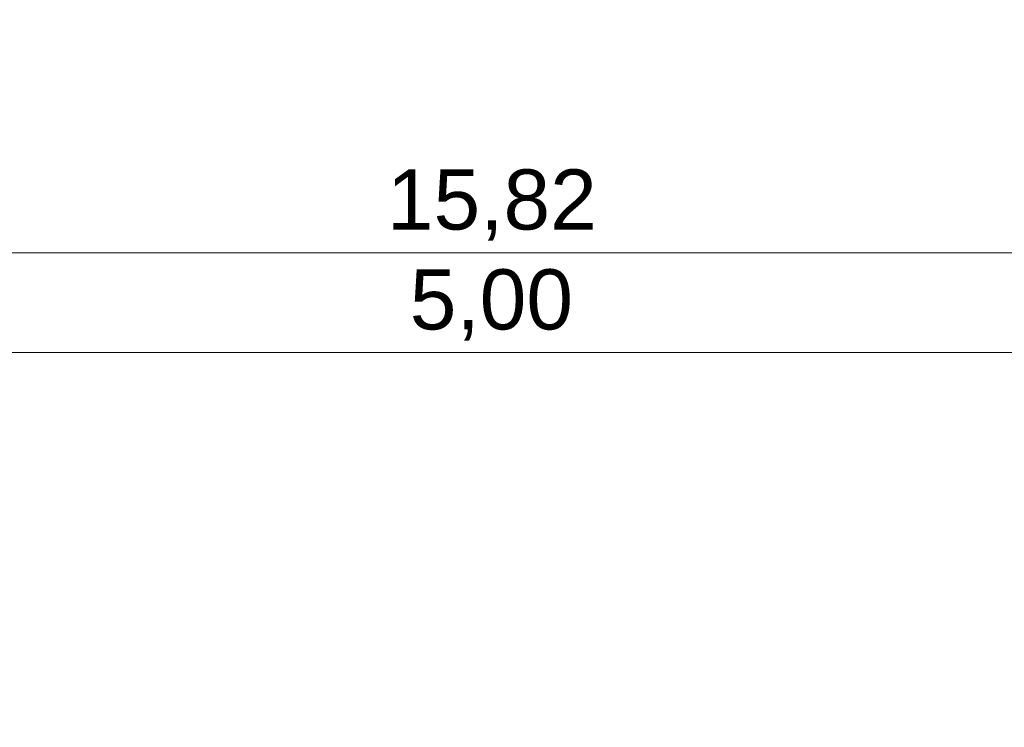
# Model space of a CAD drawing. Header units: metres. Extents: x -52 to 321, y -8 to 26.
# Tile 282 of 333: x 302.97 to 307.07, y 7.4 to 10.35. Entities that reach past the tile are written whole.
import ezdxf

# ---------------------------------------------------------------- set-up
doc = ezdxf.new("R2010")
doc.units = ezdxf.units.M
doc.header["$MEASUREMENT"] = 0
doc.layers.add('94 Genehmigungsplanung Bemaßung', color=7, linetype='Continuous')
doc.styles.add('ERSTELLTER_STIL_2', font='arial.ttf')
doc.dimstyles.new('ERSTELLTER_STIL__1', dxfattribs={"dimtxt": 0.25, "dimasz": 0.19, "dimexe": 0.18, "dimexo": 0.1, "dimgap": 0, "dimtad": 1, "dimtih": 1, "dimtoh": 1, "dimzin": 0, "dimdsep": 46, "dimtxsty": 'ERSTELLTER_STIL_2', "dimblk": 'ARROWHEAD_6', "dimblk1": 'ARROWHEAD_6', "dimblk2": 'ARROWHEAD_6', "dimcen": 0.09, "dimclrd": 7, "dimclre": 7, "dimclrt": 7, "dimazin": 0, "dimtfac": 1, "dimtdec": 4, "dimtmove": 0, "dimatfit": 3, "dimfxl": 1, "dimtolj": 1, "dimtzin": 0, "dimarcsym": 0})

# ---------------------------------------------------------------- blocks, each defined once
blk = doc.blocks.new('*D48', base_point=(33626.1154, -0.0027))
at = {"layer": '94 Genehmigungsplanung Bemaßung', "color": 7, "linetype": 'Continuous', "lineweight": 13}
for p, q in [((302.4261, 8.775), (302.4261, 9.15)), ((307.4261, 8.775), (307.4261, 9.15)), ((302.5261, 9.0625), (302.3261, 8.8625)), ((307.5261, 9.0625), (307.3261, 8.8625)), ((302.4261, 8.9625), (307.4261, 8.9625))]:
    blk.add_line(p, q, dxfattribs=at)
at = {"layer": '94 Genehmigungsplanung Bemaßung', "color": 7, "lineweight": 13, "insert": (304.5924, 9.0125), "char_height": 0.25, "attachment_point": 7, "style": 'ERSTELLTER_STIL_2'}
blk.add_mtext('\\A1;{\\pql;\\fArial|b0|i0|c0|p0;\\W1.000000;5,00}', dxfattribs=at)
blk = doc.blocks.new('ARROWHEAD_6')
at = {"color": 0, "linetype": 'Continuous', "lineweight": 0}
for p, q in [((-0.5, -0.5), (0.5, 0.5)), ((0, 0), (-1, 0))]:
    blk.add_line(p, q, dxfattribs=at)
blk = doc.blocks.new('*D55', base_point=(33626.1154, -0.0027))
at = {"layer": '94 Genehmigungsplanung Bemaßung', "color": 7, "linetype": 'Continuous', "lineweight": 13}
for p, q in [((297.0161, 9.1905), (297.0161, 9.5655)), ((312.8361, 9.1905), (312.8361, 9.5655)), ((297.1161, 9.478), (296.9161, 9.278)), ((312.7361, 9.278), (312.9361, 9.478)), ((296.8661, 9.378), (297.0161, 9.378)), ((297.0161, 9.378), (312.8361, 9.378)), ((312.8361, 9.378), (312.9861, 9.378))]:
    blk.add_line(p, q, dxfattribs=at)
at = {"layer": '94 Genehmigungsplanung Bemaßung', "color": 7, "lineweight": 13, "insert": (304.4971, 9.428), "char_height": 0.25, "attachment_point": 7, "style": 'ERSTELLTER_STIL_2'}
blk.add_mtext('\\A1;{\\pql;\\fArial|b0|i0|c0|p0;\\W1.000000;15,82}', dxfattribs=at)

msp = doc.modelspace()

# ---------------------------------------------------------------- dimensions: what is measured, and where the dimension line sits
at = {"layer": '94 Genehmigungsplanung Bemaßung', "color": 7, "linetype": 'Continuous', "lineweight": 13}
for base, p1, p2, picture, middle in [((307.4261, 8.9625), (302.4261, 10.3473), (307.4261, 10.3473), '*D48', (304.9161, 9.1375)), ((312.8361, 9.378), (297.0161, 3.3473), (312.8361, 3.3473), '*D55', (304.9158, 9.553))]:
    dim = msp.add_linear_dim(base=base, p1=p1, p2=p2, dimstyle='ERSTELLTER_STIL__1', dxfattribs=at)
    dim.commit()
    dim.dimension.update_dxf_attribs({"geometry": picture, "text_midpoint": middle, "dimtype": 160})

doc.saveas('drawing.dxf')
